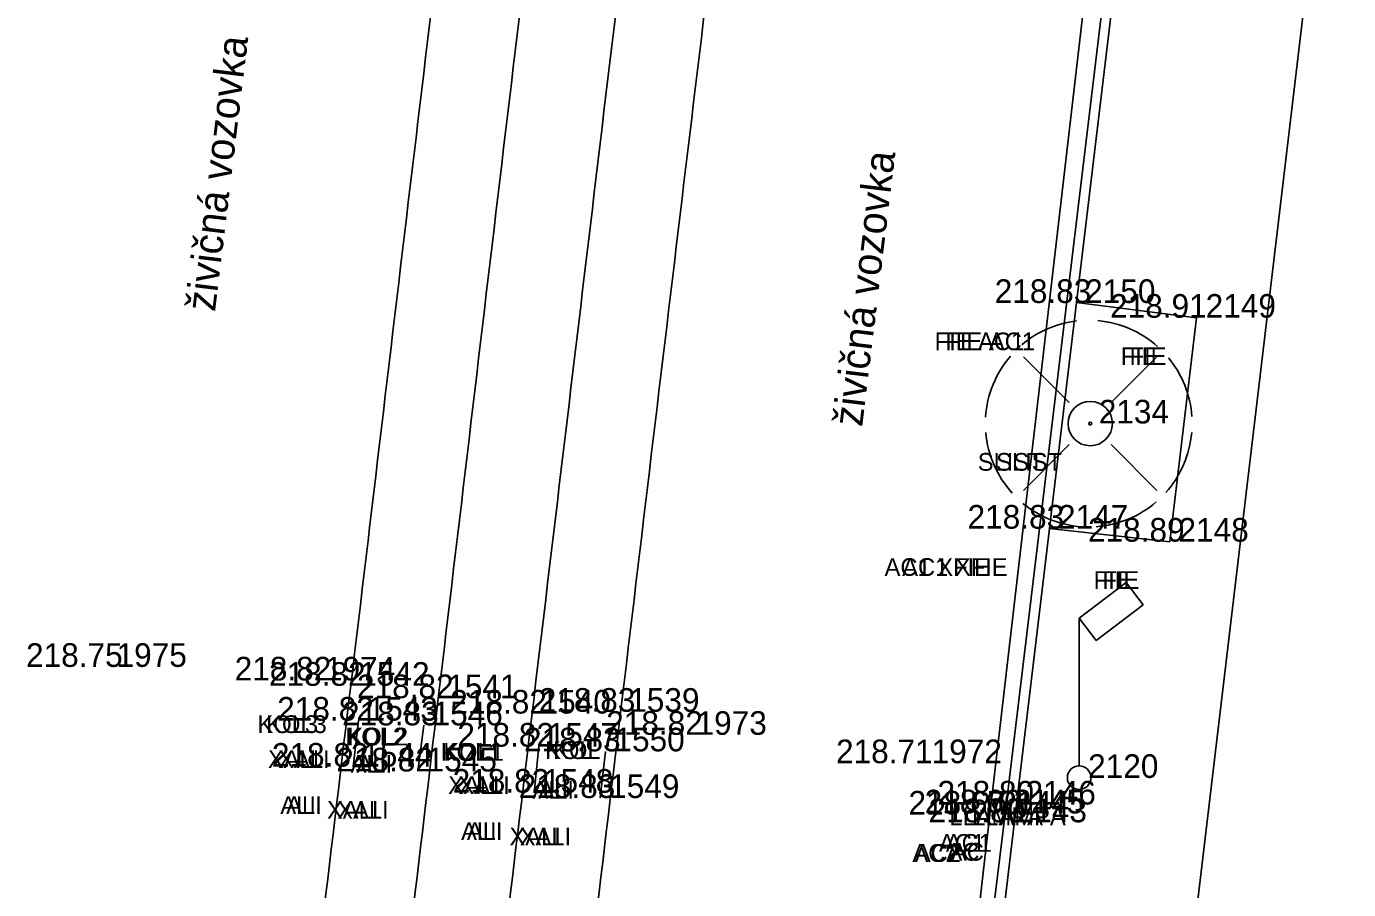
# Model space of a CAD drawing. Extents: x -471047 to -470889, y -1102859 to -1102000.
# Drawn here: x -470957.1 to -470934.71, y -1102338.85 to -1102324.24 of the extents above; entities that cross this region are included whole.
import ezdxf

# ---------------------------------------------------------------- set-up
doc = ezdxf.new("R2010")
doc.units = 0
for name, color, linetype in [('Vrstva 1', 7, 'Continuous'), ('Vrstva 15', 7, 'Continuous'), ('Vrstva 16', 7, 'Continuous'), ('Vrstva 22', 7, 'Continuous'), ('Vrstva 23', 7, 'Continuous'), ('Vrstva 34', 7, 'Continuous'), ('Vrstva 35', 7, 'Continuous'), ('Vrstva 36', 7, 'Continuous'), ('Vrstva 38', 7, 'Continuous'), ('Vrstva 5', 7, 'Continuous'), ('Vrstva 7', 7, 'Continuous'), ('Vrstva 8', 7, 'Continuous')]:
    doc.layers.add(name, color=color, linetype=linetype)

msp = doc.modelspace()

# ---------------------------------------------------------------- linework, layer by layer
at = {"layer": 'Vrstva 1'}
for points in [[(-471040.344, -1102858.385), (-471031.676, -1102846.187), (-471026.357, -1102838.629), (-471023.212, -1102833.975), (-471019.21, -1102827.465), (-471016.861, -1102823.272), (-471013.099, -1102815.912), (-471010.824, -1102810.955), (-471007.329, -1102802.292), (-471005.34, -1102796.515), (-471002.842, -1102787.838), (-471001.3, -1102780.997), (-471000.19, -1102774.713), (-470999.247, -1102768.204), (-470998.794, -1102764.784), (-470997.199, -1102751.812), (-470994.899, -1102732.807), (-470992.551, -1102713.262), (-470990.326, -1102694.887), (-470988.122, -1102676.57), (-470985.812, -1102657.305), (-470983.537, -1102638.407), (-470981.386, -1102620.622), (-470979.843, -1102608.014), (-470976.377, -1102579.253), (-470972.945, -1102550.69), (-470970.475, -1102530.206), (-470967.905, -1102508.801), (-470965.053, -1102485.131), (-470962.734, -1102465.9), (-470960.173, -1102444.812), (-470957.795, -1102425.103), (-470954.965, -1102401.839), (-470953.834, -1102392.574), (-470952.33, -1102379.985), (-470950.744, -1102366.853), (-470948.978, -1102352.106), (-470947.037, -1102335.844), (-470944.949, -1102318.462), (-470944.013, -1102310.745), (-470942.39, -1102297.267), (-470939.519, -1102273.45), (-470937.593, -1102257.43), (-470936.064, -1102244.81), (-470934.114, -1102228.634), (-470931.621, -1102207.856), (-470929.536, -1102190.857), (-470926.572, -1102166.31), (-470924.91, -1102152.663), (-470923.413, -1102140.333), (-470921.923, -1102127.669), (-470921.155, -1102120.084), (-470920.446, -1102109.574), (-470919.912, -1102099.137), (-470919.63, -1102088.981), (-470919.523, -1102081.193), (-470919.563, -1102070.395), (-470919.714, -1102064.236), (-470920.134, -1102054.704), (-470920.462, -1102047.615), (-470920.599, -1102044.52), (-470920.743, -1102041.873), (-470921.125, -1102034.455), (-470921.774, -1102030.337), (-470922.418, -1102027.787), (-470923.734, -1102023.93), (-470924.872, -1102021.434), (-470926.752, -1102018.182), (-470927.953, -1102016.45), (-470929.616, -1102014.424), (-470932.252, -1102011.756), (-470935.111, -1102009.425), (-470938.391, -1102007.371), (-470942.651, -1102005.401)], [(-471041.328, -1102857.18), (-471032.144, -1102844.242), (-471027.583, -1102837.763), (-471024.388, -1102833.028), (-471020.451, -1102826.6), (-471018.089, -1102822.378), (-471014.542, -1102815.445), (-471012.233, -1102810.418), (-471009.247, -1102803.108), (-471006.795, -1102796.098), (-471004.315, -1102787.532), (-471002.782, -1102780.723), (-471001.674, -1102774.458), (-471000.75, -1102768.095), (-471000.28, -1102764.601), (-470998.692, -1102751.741), (-470996.378, -1102732.635), (-470994.028, -1102713.058), (-470991.808, -1102694.749), (-470989.616, -1102676.447), (-470987.284, -1102657.013), (-470985.031, -1102638.272), (-470982.87, -1102620.431), (-470981.334, -1102607.933), (-470977.881, -1102579.263), (-470974.429, -1102550.492), (-470971.964, -1102530.054), (-470969.391, -1102508.607), (-470966.54, -1102484.984), (-470964.231, -1102465.853), (-470961.679, -1102444.752), (-470959.304, -1102425.078), (-470956.455, -1102401.634), (-470955.339, -1102392.489), (-470953.812, -1102379.71), (-470952.249, -1102366.808), (-470950.479, -1102352.023), (-470948.536, -1102335.868), (-470946.426, -1102318.233), (-470945.493, -1102310.531), (-470943.864, -1102297.013), (-470940.984, -1102273.071), (-470939.078, -1102257.195), (-470937.559, -1102244.684), (-470935.592, -1102228.353), (-470933.101, -1102207.653), (-470931.011, -1102190.57), (-470928.046, -1102166.021), (-470926.409, -1102152.578), (-470924.898, -1102140.121), (-470923.427, -1102127.544), (-470922.647, -1102119.826), (-470921.919, -1102109.229), (-470921.42, -1102099.134), (-470921.127, -1102089.016), (-470921.023, -1102081.453), (-470921.061, -1102070.468), (-470921.209, -1102064.314), (-470921.666, -1102053.966), (-470922.156, -1102043.345), (-470922.299, -1102039.934), (-470922.637, -1102034.36), (-470923.091, -1102031.241), (-470923.847, -1102028.247), (-470925.083, -1102024.594), (-470926.222, -1102022.086), (-470928.04, -1102018.943), (-470929.138, -1102017.357), (-470930.929, -1102015.175), (-470933.062, -1102013.049), (-470936.379, -1102010.368), (-470939.169, -1102008.662), (-470942.899, -1102006.906), (-470945.661, -1102005.908)], [(-471043.557, -1102855.955), (-471035.129, -1102844.026), (-471029.872, -1102836.499), (-471026.577, -1102831.578), (-471022.675, -1102825.415), (-471020.123, -1102821.053), (-471016.667, -1102814.59), (-471014.208, -1102809.45), (-471011.177, -1102802.451), (-471008.55, -1102795.333), (-471006.082, -1102787.209), (-471004.464, -1102780.376), (-471003.265, -1102774.167), (-471002.327, -1102767.948), (-471001.636, -1102762.527), (-471000.297, -1102751.605), (-470997.959, -1102732.524), (-470995.602, -1102712.802), (-470993.412, -1102694.623), (-470991.21, -1102676.17), (-470988.891, -1102656.857), (-470986.625, -1102638.083), (-470984.455, -1102620.195), (-470982.936, -1102607.733), (-470979.497, -1102579.223), (-470976.023, -1102550.279), (-470973.554, -1102529.822), (-470970.991, -1102508.497), (-470968.146, -1102484.787), (-470965.835, -1102465.72), (-470963.284, -1102444.529), (-470960.91, -1102424.942), (-470958.043, -1102401.343), (-470956.946, -1102392.356), (-470955.396, -1102379.408), (-470953.851, -1102366.636), (-470952.049, -1102351.733), (-470950.124, -1102335.611), (-470948.034, -1102318.083), (-470947.094, -1102310.328), (-470945.421, -1102296.51), (-470942.58, -1102272.848), (-470940.675, -1102256.948), (-470939.176, -1102244.526), (-470937.187, -1102228.174), (-470934.708, -1102207.467), (-470932.621, -1102190.433), (-470929.634, -1102165.778), (-470928.004, -1102152.415), (-470926.45, -1102139.595), (-470925.003, -1102127.418), (-470924.249, -1102119.695), (-470923.515, -1102109.093), (-470923.018, -1102099.069), (-470922.711, -1102088.911), (-470922.643, -1102081.356), (-470922.797, -1102070.414), (-470923.018, -1102064.454), (-470923.52, -1102053.203), (-470923.823, -1102047.529), (-470924.123, -1102041.506), (-470924.462, -1102037.486), (-470924.934, -1102031.904), (-470925.664, -1102028.672), (-470926.771, -1102025.506), (-470927.959, -1102022.914), (-470929.674, -1102020.028), (-470930.76, -1102018.498), (-470932.447, -1102016.478), (-470935.215, -1102013.816), (-470937.644, -1102011.98), (-470940.381, -1102010.371), (-470943.968, -1102008.669), (-470947.145, -1102007.524), (-470950.874, -1102006.74)], [(-471044.756, -1102855.056), (-471036.376, -1102843.177), (-471031.167, -1102835.741), (-471027.859, -1102830.8), (-471023.934, -1102824.593), (-471021.43, -1102820.312), (-471018.011, -1102813.91), (-471015.536, -1102808.75), (-471012.578, -1102801.897), (-471009.95, -1102794.77), (-471007.561, -1102786.914), (-471005.936, -1102780.074), (-471004.727, -1102773.818), (-471003.828, -1102767.827), (-471003.121, -1102762.345), (-471001.787, -1102751.467), (-470999.446, -1102732.348), (-470997.073, -1102712.539), (-470994.902, -1102694.521), (-470992.696, -1102676.023), (-470990.376, -1102656.68), (-470988.131, -1102638.071), (-470985.947, -1102620.018), (-470984.417, -1102607.512), (-470980.993, -1102579.08), (-470977.514, -1102550.137), (-470975.048, -1102529.649), (-470972.488, -1102508.37), (-470969.618, -1102484.508), (-470967.34, -1102465.669), (-470964.767, -1102444.39), (-470962.402, -1102424.781), (-470959.534, -1102401.193), (-470958.432, -1102392.151), (-470956.883, -1102379.208), (-470955.335, -1102366.424), (-470953.535, -1102351.506), (-470951.606, -1102335.399), (-470949.519, -1102317.94), (-470948.575, -1102310.159), (-470946.889, -1102296.144), (-470944.056, -1102272.618), (-470942.139, -1102256.659), (-470940.657, -1102244.341), (-470938.638, -1102227.749), (-470936.19, -1102207.298), (-470934.102, -1102190.255), (-470931.124, -1102165.639), (-470929.492, -1102152.254), (-470927.915, -1102139.252), (-470926.46, -1102127.103), (-470925.74, -1102119.604), (-470925.012, -1102108.913), (-470924.523, -1102099.054), (-470924.217, -1102088.866), (-470924.148, -1102081.334), (-470924.301, -1102070.391), (-470924.518, -1102064.43), (-470924.97, -1102054.435), (-470925.588, -1102041.569), (-470925.963, -1102035.313), (-470926.405, -1102032.225), (-470927.078, -1102029.198), (-470928.123, -1102026.148), (-470929.318, -1102023.558), (-470930.84, -1102020.97), (-470931.868, -1102019.515), (-470933.443, -1102017.605), (-470936.26, -1102014.885), (-470938.429, -1102013.255), (-470941.213, -1102011.639), (-470944.847, -1102009.927), (-470947.723, -1102008.912), (-470951.444, -1102008.161), (-470954.511, -1102007.931), (-470957.895, -1102008.041)]]:
    msp.add_spline(points, degree=3, dxfattribs=at)
at = {"layer": 'Vrstva 15'}
for p, q in [((-470951.475, -1102335.989), (-470951.563, -1102336.772)), ((-470950.468, -1102336.846), (-470950.367, -1102336.069)), ((-470948.42, -1102336.428), (-470948.502, -1102337.213)), ((-470947.381, -1102337.297), (-470947.294, -1102336.511))]:
    msp.add_line(p, q, dxfattribs=at)
at = {"layer": 'Vrstva 16'}
for p, q in [((-470939.44, -1102330.607), (-470940.216, -1102329.832)), ((-470938.73, -1102330.607), (-470937.956, -1102329.832)), ((-470939.44, -1102331.317), (-470940.216, -1102332.092)), ((-470938.73, -1102331.317), (-470937.956, -1102332.092))]:
    msp.add_line(p, q, dxfattribs=at)
for radius in [0.375, 0.025, 0.025]:
    msp.add_circle((-470939.085, -1102330.962), radius, dxfattribs=at)
for start, end in [(96.7144, 130.447), (48.1897, 84.9117), (139.23, 176.4602), (3.8615, 39.6013), (184.9408, 222.2827), (318.1086, 355.0481), (230.4703, 265.8356), (274.1732, 310.7861)]:
    msp.add_arc((-470939.111, -1102330.962), 1.75, start, end, dxfattribs=at)
at = {"layer": 'Vrstva 23'}
for p, q in [((-470938.478, -1102333.65), (-470939.273, -1102334.255)), ((-470938.188, -1102334.028), (-470938.478, -1102333.65)), ((-470938.986, -1102334.632), (-470938.188, -1102334.028)), ((-470939.273, -1102334.255), (-470939.273, -1102336.755)), ((-470939.273, -1102334.255), (-470938.986, -1102334.632))]:
    msp.add_line(p, q, dxfattribs=at)
msp.add_circle((-470939.273, -1102336.955), 0.2, dxfattribs=at)
at = {"layer": 'Vrstva 34'}
for p, q in [((-470939.32, -1102328.92), (-470939.32, -1102328.92)), ((-470937.28, -1102329.17), (-470937.28, -1102329.17)), ((-470939.09, -1102330.96), (-470939.09, -1102330.96)), ((-470939.78, -1102332.74), (-470939.78, -1102332.74)), ((-470937.74, -1102332.96), (-470937.74, -1102332.96)), ((-470955.72, -1102335.08), (-470955.72, -1102335.08)), ((-470952.19, -1102335.31), (-470952.19, -1102335.31)), ((-470951.61, -1102335.4), (-470951.61, -1102335.4)), ((-470950.12, -1102335.61), (-470950.12, -1102335.61)), ((-470948.54, -1102335.87), (-470948.54, -1102335.87)), ((-470947.04, -1102335.84), (-470947.04, -1102335.84)), ((-470951.47, -1102335.99), (-470951.47, -1102335.99)), ((-470950.37, -1102336.07), (-470950.37, -1102336.07)), ((-470948.42, -1102336.43), (-470948.42, -1102336.43)), ((-470945.9, -1102336.23), (-470945.9, -1102336.23)), ((-470947.29, -1102336.51), (-470947.29, -1102336.51)), ((-470951.56, -1102336.77), (-470951.56, -1102336.77)), ((-470950.47, -1102336.85), (-470950.47, -1102336.85)), ((-470941.92, -1102336.71), (-470941.92, -1102336.71)), ((-470939.27, -1102336.96), (-470939.27, -1102336.96)), ((-470948.5, -1102337.21), (-470948.5, -1102337.21)), ((-470947.38, -1102337.3), (-470947.38, -1102337.3)), ((-470940.33, -1102337.41), (-470940.33, -1102337.41)), ((-470940.78, -1102337.58), (-470940.78, -1102337.58)), ((-470940.53, -1102337.56), (-470940.53, -1102337.56)), ((-470940.48, -1102337.71), (-470940.48, -1102337.71))]:
    msp.add_line(p, q, dxfattribs=at)
at = {"layer": 'Vrstva 5'}
for p, q in [((-470940.783, -1102337.577), (-470938.932, -1102321.643)), ((-470941.243, -1102341.499), (-470940.783, -1102337.577))]:
    msp.add_line(p, q, dxfattribs=at)
at = {"layer": 'Vrstva 7'}
for p, q in [((-470939.321, -1102328.915), (-470938.449, -1102321.685)), ((-470939.777, -1102332.735), (-470939.321, -1102328.915)), ((-470940.332, -1102337.406), (-470939.777, -1102332.735)), ((-470940.838, -1102341.592), (-470940.332, -1102337.406))]:
    msp.add_line(p, q, dxfattribs=at)
at = {"layer": 'Vrstva 8'}
for p, q in [((-470940.528, -1102337.565), (-470938.628, -1102321.808)), ((-470937.403, -1102340.207), (-470935.278, -1102322.312)), ((-470937.284, -1102329.172), (-470939.321, -1102328.915)), ((-470937.739, -1102332.963), (-470937.284, -1102329.172)), ((-470939.777, -1102332.735), (-470937.739, -1102332.963)), ((-470941.01, -1102341.55), (-470940.528, -1102337.565))]:
    msp.add_line(p, q, dxfattribs=at)

# ---------------------------------------------------------------- texts
at = {"layer": 'Vrstva 22'}
for p in [(-470953.905, -1102329.078), (-470942.948, -1102331.026)]:
    msp.add_text('živičná vozovka', height=0.5, rotation=83.0936, dxfattribs=at).set_placement(p)
at = {"layer": 'Vrstva 35'}
for s, p in [('FIE AC1', (-470941.72, -1102329.72)), ('FIE AC1', (-470941.537, -1102329.72)), ('FIE', (-470938.568, -1102329.97)), ('FIE', (-470938.419, -1102329.97)), ('SLIST', (-470940.99, -1102331.76)), ('SLIST', (-470940.679, -1102331.76)), ('AC1 XFIE', (-470942.568, -1102333.54)), ('AC1 XFIE', (-470942.269, -1102333.54)), ('FIE', (-470939.028, -1102333.76)), ('FIE', (-470938.879, -1102333.76)), ('KOL3', (-470953.185, -1102336.2)), ('KOL3', (-470953.038, -1102336.2)), ('KOL2', (-470951.695, -1102336.41)), ('KOL2', (-470951.661, -1102336.41)), ('KOL1', (-470950.082, -1102336.67)), ('KOL1', (-470950.04, -1102336.67)), ('KOL', (-470948.315, -1102336.64)), ('KOL', (-470948.179, -1102336.64)), ('XALI', (-470953.008, -1102336.79)), ('XALI', (-470952.834, -1102336.79)), ('ALI', (-470951.608, -1102336.87)), ('ALI', (-470951.509, -1102336.87)), ('XALI', (-470949.958, -1102337.23)), ('XALI', (-470949.784, -1102337.23)), ('ALI', (-470948.528, -1102337.31)), ('ALI', (-470948.429, -1102337.31)), ('ALI', (-470952.798, -1102337.57)), ('ALI', (-470952.699, -1102337.57)), ('XALI', (-470952.008, -1102337.65)), ('XALI', (-470951.834, -1102337.65)), ('LLAMPA', (-470941.47, -1102337.76)), ('LLAMPA', (-470941.084, -1102337.76)), ('ALI', (-470949.738, -1102338.01)), ('ALI', (-470949.639, -1102338.01)), ('XALI', (-470948.918, -1102338.1)), ('XALI', (-470948.744, -1102338.1)), ('AC1', (-470941.647, -1102338.21)), ('AC1', (-470941.53, -1102338.21)), ('AC2', (-470942.096, -1102338.38)), ('AC2', (-470942.055, -1102338.38)), ('AC', (-470941.519, -1102338.36)), ('AC', (-470941.444, -1102338.36))]:
    msp.add_text(s, height=0.3, dxfattribs=at).set_placement(p)
at = {"layer": 'Vrstva 36'}
for s, p in [(' 2150', (-470939.32, -1102328.92)), (' 2149', (-470937.28, -1102329.17)), (' 2134', (-470939.09, -1102330.96)), (' 2147', (-470939.78, -1102332.74)), (' 2148', (-470937.74, -1102332.96)), (' 1975', (-470955.72, -1102335.08)), (' 1974', (-470952.19, -1102335.31)), (' 1542', (-470951.61, -1102335.4)), (' 1541', (-470950.12, -1102335.61)), (' 1540', (-470948.54, -1102335.87)), (' 1539', (-470947.04, -1102335.84)), (' 1543', (-470951.47, -1102335.99)), (' 1546', (-470950.37, -1102336.07)), (' 1973', (-470945.9, -1102336.23)), (' 1547', (-470948.42, -1102336.43)), (' 1550', (-470947.29, -1102336.51)), (' 1544', (-470951.56, -1102336.77)), (' 1972', (-470941.92, -1102336.71)), (' 1545', (-470950.47, -1102336.85)), (' 2120', (-470939.27, -1102336.96)), (' 1548', (-470948.5, -1102337.21)), (' 1549', (-470947.38, -1102337.3)), (' 2146', (-470940.33, -1102337.41)), (' 2144', (-470940.78, -1102337.58)), (' 2145', (-470940.53, -1102337.56)), (' 2143', (-470940.48, -1102337.71))]:
    msp.add_text(s, height=0.4, dxfattribs=at).set_placement(p)
at = {"layer": 'Vrstva 38'}
for s, p in [('218.83 ', (-470940.703, -1102328.92)), ('218.91 ', (-470938.75, -1102329.17)), ('218.83 ', (-470941.163, -1102332.74)), ('218.89 ', (-470939.124, -1102332.96)), ('218.75 ', (-470957.104, -1102335.08)), ('218.82 ', (-470953.571, -1102335.31)), ('218.82 ', (-470952.991, -1102335.4)), ('218.82 ', (-470951.501, -1102335.61)), ('218.82 ', (-470949.921, -1102335.87)), ('218.83 ', (-470948.423, -1102335.84)), ('218.82 ', (-470952.851, -1102335.99)), ('218.83 ', (-470951.753, -1102336.07)), ('218.82 ', (-470947.281, -1102336.23)), ('218.82 ', (-470949.801, -1102336.43)), ('218.83 ', (-470948.673, -1102336.51)), ('218.82 ', (-470952.941, -1102336.77)), ('218.71 ', (-470943.39, -1102336.71)), ('218.82 ', (-470951.851, -1102336.85)), ('218.82 ', (-470949.881, -1102337.21)), ('218.83 ', (-470948.763, -1102337.3)), ('218.80 ', (-470941.673, -1102337.41)), ('218.67 ', (-470942.163, -1102337.58)), ('218.66 ', (-470941.89, -1102337.56)), ('218.80 ', (-470941.823, -1102337.71))]:
    msp.add_text(s, height=0.4, dxfattribs=at).set_placement(p)

doc.saveas('drawing.dxf')
